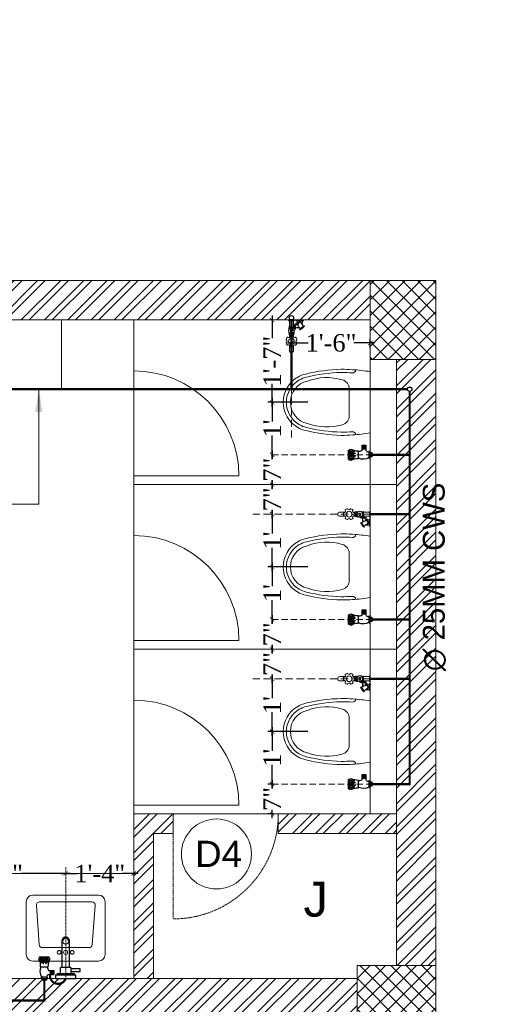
# Model space of a CAD drawing. Header units: inches. Extents: x 105152 to 158499, y 12149 to 30915.
# Tile 330 of 339: x 125706 to 125813, y 29328 to 29553. Entities that reach past the tile are written whole.
import ezdxf

# ---------------------------------------------------------------- set-up
doc = ezdxf.new("R2010")
doc.units = ezdxf.units.IN
doc.header["$MEASUREMENT"] = 0
doc.header["$PDMODE"] = 34
doc.linetypes.add('DASHED2', pattern=[0.375, 0.25, -0.125])
doc.linetypes.add('HIDDEN', pattern=[0.375, 0.25, -0.125])
for name, color, linetype, lineweight in [('CENTER', 46, 'DASHED2', 9), ('FC', 1, 'Continuous', 9), ('FIRE TEXT', 7, 'Continuous', 25), ('PD_DOOR', 42, 'Continuous', 25), ('PL. FICTURE', 4, 'Continuous', 25), ('PP-Domestic  Cold Water Supply', 5, 'Continuous', 25), ('PP-SPRINKLER PIPE', 1, 'Continuous', 0), ('PP-TEXT', 7, 'Continuous', 40)]:
    doc.layers.add(name, color=color, linetype=linetype, lineweight=lineweight)
doc.layers.add('PD_025_TEXT', color=61, linetype='Continuous')
doc.layers.add('PP--DIM', color=7, linetype='Continuous')
doc.layers.add('PD_BASE', color=8, linetype='Continuous', transparency=0.5)
doc.styles.add('MtX_Times_New_Roman', font='txt')
doc.styles.get("Standard").update_dxf_attribs({"font": 'arial.ttf', "height": 6})
doc.styles.add('style1', font='arial.ttf', dxfattribs={"height": 500})
doc.styles.add('TIMES NEW ROMAN', font='times.ttf')
doc.dimstyles.new('PP-DIM', dxfattribs={"dimtxt": 4, "dimasz": 1, "dimexe": 1, "dimexo": 1, "dimgap": 0.09, "dimtad": 0, "dimdec": 0, "dimzin": 0, "dimdsep": 46, "dimlunit": 4, "dimtxsty": 'TIMES NEW ROMAN', "dimblk": 'ARCHTICK', "dimcen": 0.09, "dimdle": 1, "dimclrd": 256, "dimclre": 256, "dimclrt": 256, "dimadec": 0, "dimazin": 0, "dimtfac": 1, "dimtdec": 4, "dimtofl": 0, "dimtmove": 1, "dimatfit": 3, "dimfxl": 1, "dimtolj": 1, "dimtzin": 0, "dimlwd": -1, "dimlwe": -1, "dimarcsym": 0})
pattern_1 = [(45, (268611.2745, 47371.9895), (-1.767766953, 1.767766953), []), (135, (268611.2745, 47371.9895), (-1.767766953, -1.767766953), [])]

# ---------------------------------------------------------------- blocks, each defined once
blk = doc.blocks.new('A$C24556D30')
at = {"color": 251, "lineweight": 5}
for p, q in [((170, 400), (170, 20)), ((300, 210), (300, 292.2)), ((300, 210), (300, 127.8))]:
    blk.add_line(p, q, dxfattribs=at)
for points in [[(279.9, 412.5, 0.02753), (170, 400, 0.02753)], [(564.9, 366.1, 0.054905), (349.5, 395, 0.054905)], [(569.7, 385.6, 0.054905), (350, 415, 0.054905)], [(300, 210), (300, 290, 0.704392)], [(300, 210), (300, 130, -0.704392)], [(170, 20, 0.02753), (279.9, 7.5, 0.02753)], [(564.9, 53.9, -0.054905), (349.5, 25, -0.054905)], [(569.7, 34.4, -0.054905), (350, 5, -0.054905)]]:
    blk.add_lwpolyline(points, format="xyb", dxfattribs=at)
for centre, radius, start, end in [((279.9, 412.5), 20, 184.59048, 273.88227), ((350, -585), 1000, 90, 94.02044), ((350, -585), 980, 90, 94.02044), ((530, 210), 180, 60, 77.24247), ((360, 292.2), 60, 105.92494, 180), ((439, 15.2), 348.1, 69.70099, 105.92494), ((530, 210), 135, 0, 77.24247), ((530, 210), 160, 60, 77.24247), ((530, 210), 160, 0, 60), ((530, 210), 180, 0, 60), ((530, 210), 135, 282.75753, 0), ((530, 210), 160, 300, 0), ((530, 210), 180, 300, 0), ((360, 127.8), 60, 180, 254.07506), ((439, 404.8), 348.1, 254.07506, 290.29901), ((530, 210), 160, 282.75753, 300), ((279.9, 7.5), 20, 86.11773, 175.40952), ((350, 1005), 1000, 265.97956, 270), ((350, 1005), 980, 265.97956, 270), ((530, 210), 180, 282.75753, 300)]:
    blk.add_arc(centre, radius, start, end, dxfattribs=at)
blk = doc.blocks.new('LV')
at = {"color": 251, "lineweight": 5}
for p, q in [((-304.8, 50.8), (-304.8, 459.3)), ((-254, 510.1), (254, 510.1)), ((-201, 458), (203.1, 458)), ((304.8, 459.3), (304.8, 50.8)), ((-205.3, 127), (-226.3, 430.8)), ((228.4, 430.6), (205.5, 126.8)), ((180.2, 103.5), (-180, 103.5)), ((254, 0), (-254, 0))]:
    blk.add_line(p, q, dxfattribs=at)
for centre, radius in [((0.4, 154.3), 23.6), ((-50.8, 67.2), 14.4), ((0, 67.2), 15.3), ((50.8, 67.2), 14.4)]:
    blk.add_circle(centre, radius, dxfattribs=at)
for centre, radius, start, end in [((-254, 459.3), 50.8, 90, 180), ((-201, 432.6), 25.4, 90, 184.20165), ((203.1, 432.6), 25.4, 355.41795, 90), ((254, 459.3), 50.8, 0, 90), ((-180, 128.9), 25.4, 184.20165, 270), ((180.2, 128.9), 25.4, 270, 355.41795), ((-254, 50.8), 50.8, 180, 270), ((254, 50.8), 50.8, 270, 0)]:
    blk.add_arc(centre, radius, start, end, dxfattribs=at)
blk = doc.blocks.new('D4')
at = {"layer": 'PD_DOOR', "lineweight": 5}
blk.add_circle((0, 0), 8, dxfattribs=at)
at = {"layer": 'PD_DOOR', "insert": (-4.87, 3.03), "char_height": 6, "width": 47.1418, "attachment_point": 1}
blk.add_mtext('D4', dxfattribs=at)
blk = doc.blocks.new('FIRST FLOOR AR PLAN')
at = {"layer": 'PD_BASE', "lineweight": 5}
h = blk.add_hatch(dxfattribs=at)
h.set_pattern_fill('ANSI32', color=256, scale=10)
h.set_pattern_definition([(45, (123173.841, 20768.249), (-2.65165, 2.65165), []), (45, (123175.6088, 20768.249), (-2.65165, 2.65165), [])])
h.paths.add_polyline_path([(123176.99, 20811), (123167.99, 20811), (123167.99, 20729.5), (123176.99, 20729.5)])
h.paths.add_polyline_path([(123538.49, 20663.5), (123368.99, 20663.5), (123368.99, 20654.5), (123538.49, 20654.5)])
h.paths.add_polyline_path([(123722.99, 20663.5), (123553.49, 20663.5), (123553.49, 20654.5), (123722.99, 20654.5)])
h.paths.add_polyline_path([(123176.99, 21527.5), (123167.99, 21527.5), (123167.99, 21446), (123176.99, 21446)])
h.paths.add_polyline_path([(123176.99, 21431), (123167.99, 21431), (123167.99, 21291), (123176.99, 21291)])
h.paths.add_polyline_path([(123176.99, 21276), (123167.99, 21276), (123167.99, 21136), (123176.99, 21136)])
h.paths.add_polyline_path([(123176.99, 21121), (123167.99, 21121), (123167.99, 20981), (123176.99, 20981)])
h.paths.add_polyline_path([(123176.99, 20966), (123167.99, 20966), (123167.99, 20826), (123176.99, 20826)])
h.paths.add_polyline_path([(124268.99, 21602.5), (124102.49, 21602.5), (124102.49, 21593.5), (124268.99, 21593.5)])
h.paths.add_polyline_path([(124087.49, 21602.5), (123922.49, 21602.5), (123922.49, 21593.5), (124087.49, 21593.5)])
h.paths.add_polyline_path([(123907.49, 21602.5), (123737.99, 21602.5), (123737.99, 21593.5), (123907.49, 21593.5)])
h.paths.add_polyline_path([(123722.99, 21602.5), (123553.49, 21602.5), (123553.49, 21593.5), (123722.99, 21593.5)])
h.paths.add_polyline_path([(123353.99, 21602.5), (123242.99, 21602.5), (123242.99, 21593.5), (123353.99, 21593.5)])
h.paths.add_polyline_path([(123227.99, 21602.5), (123167.99, 21602.5), (123167.99, 21542.5), (123176.99, 21542.5), (123176.99, 21593.5), (123227.99, 21593.5)])
h.paths.add_polyline_path([(123176.99, 20714.5), (123167.99, 20714.5), (123167.99, 20654.5), (123227.99, 20654.5), (123227.99, 20663.5), (123176.99, 20663.5)])
h.paths.add_polyline_path([(123353.99, 20663.5), (123242.99, 20663.5), (123242.99, 20654.5), (123353.99, 20654.5)])
h.paths.add_polyline_path([(123762.74, 20663.5), (123737.99, 20663.5), (123737.99, 20654.5), (123762.74, 20654.5)])
h.paths.add_polyline_path([(123907.49, 20663.5), (123882.74, 20663.5), (123882.74, 20654.5), (123907.49, 20654.5)])
h.paths.add_polyline_path([(123944.99, 20663.5), (123922.49, 20663.5), (123922.49, 20654.5), (123944.99, 20654.5)])
h.paths.add_polyline_path([(124087.49, 20663.5), (124064.99, 20663.5), (124064.99, 20654.5), (124087.49, 20654.5)])
h.paths.add_polyline_path([(124124.99, 20663.5), (124102.49, 20663.5), (124102.49, 20654.5), (124124.99, 20654.5)])
h.paths.add_polyline_path([(124268.99, 20663.5), (124244.99, 20663.5), (124244.99, 20654.5), (124268.99, 20654.5)])
h.paths.add_polyline_path([(124283.99, 20672.5), (124274.99, 20672.5)])
h.paths.add_polyline_path([(124283.99, 20811), (124274.99, 20811), (124274.99, 20672.5), (124283.99, 20672.5)])
h.paths.add_polyline_path([(124283.99, 20966), (124274.99, 20966), (124274.99, 20826), (124283.99, 20826)])
h.paths.add_polyline_path([(124283.99, 21276), (124274.99, 21276), (124274.99, 20981), (124283.99, 20981)])
h.paths.add_polyline_path([(124283.99, 21584.5), (124274.99, 21584.5), (124274.99, 21446), (124283.99, 21446)])
h.paths.add_polyline_path([(124265.99, 21443), (124160.99, 21443), (124160.99, 21434), (124265.99, 21434)])
h.paths.add_polyline_path([(124160.99, 21431), (124151.99, 21431), (124151.99, 21353), (124160.99, 21353)])
h.paths.add_polyline_path([(124151.99, 21443), (124079.99, 21443), (124079.99, 21434), (124151.99, 21434)])
h.paths.add_polyline_path([(124079.99, 21431), (124070.99, 21431), (124070.99, 21353), (124079.99, 21353)])
h.paths.add_polyline_path([(124070.99, 21443), (123989.99, 21443), (123989.99, 21341), (124016.99, 21341), (124016.99, 21350), (123998.99, 21350), (123998.99, 21434), (124070.99, 21434)])
h.paths.add_polyline_path([(124070.99, 21350), (124052.99, 21350), (124052.99, 21341), (124070.99, 21341)], flags=17)
h.paths.add_polyline_path([(124097.99, 21350), (124079.99, 21350), (124079.99, 21341), (124097.99, 21341)])
h.paths.add_polyline_path([(124151.99, 21350), (124133.99, 21350), (124133.99, 21341), (124151.99, 21341)])
h.paths.add_polyline_path([(124160.99, 21341), (124151.99, 21341), (124151.99, 21278), (124160.99, 21278)])
h.paths.add_polyline_path([(124283.99, 21292), (124274.99, 21292), (124274.99, 21291), (124283.99, 21291)])
h.paths.add_polyline_path([(124283.99, 21431), (124274.99, 21431), (124274.99, 21412), (124283.99, 21412)])
h.paths.add_polyline_path([(123405.74, 21593.5), (123405.74, 21602.5), (123368.99, 21602.5), (123368.99, 21593.5)])
h.paths.add_polyline_path([(123501.74, 21602.5), (123501.74, 21593.5), (123538.49, 21593.5), (123538.49, 21602.5)])
h = blk.add_hatch(dxfattribs=at)
h.set_pattern_fill('ANSI37', color=256, scale=20)
h.set_pattern_definition(pattern_1)
h.paths.add_polyline_path([(124283.99, 21602.5), (124268.99, 21602.5), (124268.99, 21584.5), (124283.99, 21584.5)])
h = blk.add_hatch(dxfattribs=at)
h.set_pattern_fill('ANSI32', color=256, scale=10)
h.set_pattern_definition([(45, (150297.4604, 39481.8853), (-2.65165043, 2.65165043), []), (45, (150299.228, 39481.8853), (-2.65165043, 2.65165043), [])])
h.paths.add_polyline_path([(124090.49, 21467), (124085.99, 21467), (124085.99, 21443), (124090.49, 21443)])
h.paths.add_polyline_path([(124223.99, 21480.62), (124214.99, 21480.62), (124214.99, 21443), (124219.49, 21443), (124219.49, 21476.12), (124223.99, 21476.12)])
h.paths.add_polyline_path([(124274.99, 21480.62), (124247.99, 21480.62), (124247.99, 21476.12), (124274.99, 21476.12)])
h.paths.add_polyline_path([(124162.49, 21533.5), (124157.99, 21533.5), (124157.99, 21515.5), (124037.99, 21515.5), (124037.99, 21511), (124162.49, 21511)])
h = blk.add_hatch(dxfattribs=at)
h.set_pattern_fill('ANSI37', color=256, scale=20)
h.set_pattern_definition(pattern_1)
h.paths.add_polyline_path([(124283.99, 21431), (124283.99, 21446), (124265.99, 21446), (124265.99, 21431)])
for p, q in [((124283.99, 21602.5), (123501.74, 21602.5)), ((124268.99, 21593.5), (124102.48, 21593.5)), ((124268.99, 21584.5), (124268.99, 21480.62)), ((124214.99, 21443), (124214.99, 21480.62)), ((124214.99, 21480.62), (124223.99, 21480.62)), ((124223.99, 21476.12), (124223.99, 21480.62)), ((124247.99, 21480.62), (124274.99, 21480.62)), ((124247.99, 21476.12), (124247.99, 21480.62)), ((124219.49, 21443), (124219.49, 21476.12)), ((124219.49, 21476.12), (124223.99, 21476.12)), ((124247.99, 21476.12), (124274.99, 21476.12)), ((124265.99, 21443), (124070.99, 21443))]:
    blk.add_line(p, q, dxfattribs=at)
at = {"layer": 'PD_BASE', "lineweight": 5, "ltscale": 12}
for p, q in [((124214.99, 21593.5), (124214.99, 21581.87)), ((124214.99, 21557.87), (124214.99, 21581.87)), ((124214.99, 21557.87), (124214.99, 21544.25)), ((124214.99, 21557.87), (124238.99, 21557.87)), ((124214.99, 21555.87), (124274.99, 21555.87)), ((124214.99, 21520.25), (124214.99, 21544.25)), ((124214.99, 21520.25), (124214.99, 21506.62)), ((124214.99, 21520.25), (124238.99, 21520.25)), ((124214.99, 21518.25), (124274.99, 21518.25)), ((124214.99, 21482.62), (124214.99, 21506.62)), ((124214.99, 21482.62), (124214.99, 21480.62)), ((124214.99, 21482.62), (124238.99, 21482.62)), ((124223.99, 21480.62), (124247.99, 21480.62)), ((124214.99, 21467), (124090.49, 21467))]:
    blk.add_line(p, q, dxfattribs=at)
at = {"layer": 'PD_BASE', "linetype": 'HIDDEN', "lineweight": 5, "ltscale": 0.2}
blk.add_line((124223.99, 21480.62), (124223.99, 21456.62), dxfattribs=at)
at = {"layer": 'PD_BASE', "lineweight": 5}
for points in [[(124283.99, 21584.5), (124268.99, 21584.5), (124268.99, 21602.5), (124283.99, 21602.5)], [(124283.99, 21431), (124283.99, 21446), (124265.99, 21446), (124265.99, 21431)]]:
    blk.add_lwpolyline(points, close=True, dxfattribs=at)
at = {"layer": 'PD_BASE', "lineweight": 5, "ltscale": 12}
blk.add_lwpolyline([(124162.49, 21593.5), (124198.49, 21593.5), (124198.49, 21577.5), (124162.49, 21577.5)], close=True, dxfattribs=at)
at = {"layer": 'PD_BASE', "lineweight": 5}
for points in [[(124274.99, 21446), (124274.99, 21584.5)], [(124283.99, 21446), (124283.99, 21446), (124283.99, 21584.5)]]:
    blk.add_lwpolyline(points, dxfattribs=at)
at = {"layer": 'PD_BASE', "lineweight": 5, "ltscale": 12}
for centre in [(124214.99, 21557.87), (124214.99, 21520.25), (124214.99, 21482.62)]:
    blk.add_arc(centre, 24, 0, 90, dxfattribs=at)
at = {"layer": 'PD_BASE', "linetype": 'HIDDEN', "lineweight": 5, "ltscale": 0.2}
blk.add_arc((124223.99, 21480.62), 24, 270, 0, dxfattribs=at)
at = {"layer": 'PD_BASE', "ltscale": 12, "xscale": 0.03684210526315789, "yscale": 0.03684210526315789, "zscale": 0.03684210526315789, "rotation": 180}
for p in [(124275.25, 21582.42), (124275.25, 21544.8), (124275.25, 21507.17)]:
    blk.add_blockref('A$C24556D30', p, dxfattribs=at)
at = {"layer": 'PD_BASE'}
blk.add_blockref('D4', (124233.86, 21471.46), dxfattribs=at)
at = {"layer": 'PD_BASE', "ltscale": 12, "xscale": 0.0295236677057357, "yscale": 0.0295236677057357, "zscale": 0.0295236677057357}
blk.add_blockref('LV', (124199.43, 21447), dxfattribs=at)
at = {"layer": 'PD_BASE', "insert": (124192.29, 21465.14), "char_height": 8, "width": 128.4952, "attachment_point": 1, "style": 'style1'}
blk.add_mtext('\\pxqc;J', dxfattribs=at)
blk = doc.blocks.new('FOSSIL-PP')
at = {"layer": 'CENTER', "lineweight": 5, "ltscale": 5}
blk.add_line((-0.13, 0), (19.81, 0), dxfattribs=at)
at = {"layer": 'FC', "color": 4, "lineweight": 5}
for p, q in [((-0.02, 0.53), (-0.13, 0.53)), ((-0.13, -0.53), (-0.13, 0.53)), ((-0.02, 0.46), (-0.02, 0.53)), ((0.03, 0.37), (-0.02, 0.46)), ((0.03, -0.37), (0.03, 0.37)), ((0.03, 0.36), (1.01, 0.36)), ((1.01, -0.46), (1.01, 0.46)), ((1.01, 0.46), (1.11, 0.46)), ((1.11, -0.46), (1.11, 0.46)), ((2.2, -0.46), (2.2, 0.46)), ((2.2, 0.46), (2.3, 0.46)), ((2.3, -0.46), (2.3, 0.46)), ((2.3, 0.36), (2.84, 0.36)), ((4.1, 0.36), (5.04, 0.36)), ((-0.02, -0.53), (-0.13, -0.53)), ((0.01, -0.77), (-0.13, -0.77)), ((-0.13, -2.06), (-0.13, -0.77)), ((0.03, -0.37), (-0.02, -0.46)), ((-0.02, -0.46), (-0.02, -0.53)), ((0.01, -0.86), (0.01, -0.77)), ((0.06, -0.96), (0.01, -0.86)), ((0.03, -0.36), (1.01, -0.36)), ((0.06, -0.96), (0.76, -0.96)), ((0.06, -1.86), (0.06, -0.96)), ((0.76, -1.1), (0.76, -0.96)), ((1.01, -0.46), (1.11, -0.46)), ((2.2, -0.46), (2.3, -0.46)), ((2.3, -0.36), (2.84, -0.36)), ((4.1, -0.36), (5.04, -0.36)), ((0.01, -2.06), (-0.13, -2.06)), ((0.06, -1.86), (0.01, -1.97)), ((0.01, -1.97), (0.01, -2.06)), ((0.06, -1.86), (0.68, -1.86))]:
    blk.add_line(p, q, dxfattribs=at)
at = {"layer": 'FC', "color": 4, "lineweight": 5, "ltscale": 5}
for p, q in [((-0.02, -0.46), (-0.02, 0.46)), ((0.01, -1.97), (0.01, -0.86)), ((0.41, -1.63), (0.91, -2.05)), ((0.7, -1.15), (1.35, -1.47)), ((0.76, -1.04), (0.76, -1.05)), ((0.85, -2.14), (1.4, -1.39)), ((0.94, -2.22), (1.52, -1.45)), ((1.4, -1.39), (1.52, -1.45)), ((0.85, -2.14), (0.94, -2.22))]:
    blk.add_line(p, q, dxfattribs=at)
blk.add_lwpolyline([(1.18, -1.39), (1.22, -0.77), (1.07, -0.99), (1.01, -1.3)], dxfattribs=at)
at = {"layer": 'FC', "color": 4, "lineweight": 5}
blk.add_circle((3.47, 0), 0.486, dxfattribs=at)
for centre, radius, start, end in [((1.66, -0.6), 1.11, 60.4436, 119.5564), ((1.66, 0), 0.486, 261.9846, 237.5179), ((1.66, 0.02), 0.107, 323.8917, 184.9075), ((3.47, 0), 0.972, 168.1949, 191.8051), ((2.58, 0.19), 0.0607, 80.4873, 168.1949), ((2.63, 0.49), 0.243, 260.4873, 39.5127), ((2.86, 0.68), 0.0607, 131.8051, 219.5127), ((3.47, 0), 0.972, 108.1949, 131.8051), ((3.19, 0.87), 0.0607, 20.4873, 108.1949), ((3.47, 0.97), 0.243, 200.4873, 339.5127), ((3.76, 0.87), 0.0607, 71.8051, 159.5127), ((3.47, 0), 0.972, 48.1949, 71.8051), ((4.31, 0.49), 0.243, 140.4873, 279.5127), ((4.08, 0.68), 0.0607, 320.4873, 48.1949), ((4.36, 0.19), 0.0607, 11.8051, 99.5127), ((3.47, 0), 0.972, 348.1949, 11.8051), ((5.04, 0), 0.364, 270, 90), ((0.59, -1.41), 0.357, 61.9682, 267.3149), ((1.66, 0.6), 1.11, 240.4436, 253.6649), ((1.66, 0.6), 1.11, 265.6907, 299.5564), ((2.58, -0.19), 0.0607, 191.8051, 279.5127), ((2.63, -0.49), 0.243, 320.4873, 99.5127), ((2.86, -0.68), 0.0607, 140.4873, 228.1949), ((3.47, 0), 0.972, 228.1949, 251.8051), ((3.19, -0.87), 0.0607, 251.8051, 339.5127), ((3.47, -0.97), 0.243, 20.4873, 159.5127), ((3.76, -0.87), 0.0607, 200.4873, 288.1949), ((3.47, 0), 0.972, 288.1949, 311.8051), ((4.31, -0.49), 0.243, 80.4873, 219.5127), ((4.08, -0.68), 0.0607, 311.8051, 39.5127), ((4.36, -0.19), 0.0607, 260.4873, 348.1949)]:
    blk.add_arc(centre, radius, start, end, dxfattribs=at)
at = {"layer": 'FC', "color": 4, "lineweight": 5, "ltscale": 5}
for centre, radius, start, end in [((1.66, 0.02), 0.186, 286.7319, 221.6454), ((0.59, -1.41), 0.282, 61.0816, 230.1615), ((-0.15, -0.8), 1.78, 307.6922, 338.855)]:
    blk.add_arc(centre, radius, start, end, dxfattribs=at)
at = {"layer": 'FC', "color": 4, "lineweight": 5, "ltscale": 5, "extrusion": (0, 0, -1)}
for centre in [(1.39, -1.68), (1.41, -1.64), (1.43, -1.59), (1.11, -2.03), (1.15, -2), (1.16, -1.96), (1.19, -1.95), (1.23, -1.9), (1.26, -1.86), (1.29, -1.8), (1.29, -1.83), (1.32, -1.8), (1.32, -1.76), (1.36, -1.71)]:
    blk.add_ellipse(centre, major_axis=(0, -0.01), ratio=0.499725, dxfattribs=at)
at = {"layer": 'FC', "color": 4, "lineweight": 5, "ltscale": 5}
for points, knots in [([(1.56, 0.01), (1.53, -0.09), (1.5, -0.19), (1.43, -0.36), (1.39, -0.43), (1.32, -0.49), (1.29, -0.5), (1.2, -0.51), (1.15, -0.51), (1, -0.5), (0.91, -0.5), (0.74, -0.52), (0.67, -0.55), (0.56, -0.62), (0.51, -0.67), (0.41, -0.79), (0.36, -0.88), (0.32, -0.96)], [0, 0, 0, 0, 0.269121, 0.269121, 0.560472, 0.560472, 0.736407, 0.736407, 0.912343, 0.912343, 1.155943, 1.155943, 1.338292, 1.338292, 1.520641, 1.520641, 1.763356, 1.763356, 1.763356, 1.763356]), ([(1.75, -0.04), (1.72, -0.15), (1.69, -0.25), (1.62, -0.43), (1.58, -0.51), (1.48, -0.62), (1.43, -0.65), (1.31, -0.7), (1.25, -0.71), (1.07, -0.71), (0.96, -0.7), (0.8, -0.71), (0.76, -0.73), (0.66, -0.79), (0.62, -0.85), (0.57, -0.93), (0.56, -0.94), (0.55, -0.96)], [0, 0, 0, 0, 0.269826, 0.269826, 0.494375, 0.494375, 0.654677, 0.654677, 0.814978, 0.814978, 1.117554, 1.117554, 1.3623, 1.3623, 1.607046, 1.607046, 1.669366, 1.669366, 1.669366, 1.669366])]:
    blk.add_open_spline(points, degree=3, knots=knots, dxfattribs=at)
blk = doc.blocks.new('PP-SINGLE TAP BASIN')
at = {"layer": 'CENTER', "linetype": 'DASHED2'}
blk.add_line((457.2, 0), (0, 0), dxfattribs=at)
at = {"layer": 'PL. FICTURE', "color": 4}
for p, q in [((-6.8, 78.4), (-6.8, 96.4)), ((5.8, 96.4), (-6.8, 96.4)), ((-6.8, 87.4), (0, 87.4)), ((-5.6, 96.4), (-5.6, 78.4)), ((-4.5, 96.4), (-4.5, 78.4)), ((-3.4, 96.4), (-3.4, 78.4)), ((-2.3, 96.4), (-2.3, 78.4)), ((-1.1, 96.4), (-1.1, 78.4)), ((0, 101), (0, 74.4)), ((5.9, 101), (0, 101)), ((5.9, 74.4), (5.9, 101)), ((48.4, 102.8), (48.4, 72.7)), ((89.4, 106.7), (89.4, 69.2)), ((0, 78.4), (-6.8, 78.4)), ((5.9, 78.4), (-6.8, 78.4)), ((0, 74.4), (5.9, 74.4)), ((17.1, 69.9), (17.1, 48.2)), ((33.2, 63.9), (17.1, 63.9)), ((33.2, 61.9), (17.1, 61.9)), ((33.2, 60), (17.1, 60)), ((33.2, 58), (17.1, 58)), ((33.2, 56), (17.1, 56)), ((33.2, 54.1), (17.1, 54.1)), ((33.2, 52.1), (17.1, 52.1)), ((33.2, 50.1), (17.1, 50.1)), ((33.2, 50.1), (17.1, 50.1)), ((33.2, 48.2), (17.1, 48.2)), ((33.2, 70), (33.2, 48.2))]:
    blk.add_line(p, q, dxfattribs=at)
at = {"layer": 'PL. FICTURE'}
for p, q in [((20.4, 21.2), (45.4, 21.2)), ((45.4, -21.2), (45.4, 21.2)), ((154.8, 15.2), (45.4, 15.2)), ((45.4, -21.2), (20.4, -21.2)), ((45.4, -15.2), (154.8, -15.2))]:
    blk.add_line(p, q, dxfattribs=at)
at = {"layer": 'PL. FICTURE', "linetype": 'Continuous'}
blk.add_lwpolyline([(0, 41.7), (0, -41.7), (13.1, -41.7), (13.1, 41.7)], close=True, dxfattribs=at)
at = {"layer": 'PL. FICTURE'}
for points in [[(13.1, 34.2), (20.4, 34.2), (20.4, -34.2), (13.1, -34.2)], [(39.4, -21.2), (29.4, -21.2), (29.4, -59.4), (39.4, -59.4)]]:
    blk.add_lwpolyline(points, close=True, dxfattribs=at)
at = {"layer": 'PL. FICTURE', "color": 4}
for centre, radius, start, end in [((29.4, 60.7), 45, 64.9956, 121.5797), ((53.5, 146.8), 44.3, 263.3195, 304.5359), ((62.1, 91.8), 0.911, 112.3068, 247.6932), ((62.1, 81.1), 0.911, 112.3068, 247.6932), ((76.3, 68.5), 28.2, 90.6273, 120.998), ((71.2, 123.1), 33.5, 253.6094, 285.3435), ((76.3, 57.8), 28.2, 90.6273, 120.998), ((74.6, 88.1), 17.1, 57.6622, 132.7666), ((71.4, 124.1), 24.9, 250.2963, 290.4807), ((75.8, 75.8), 20.9, 66.6687, 89.4909), ((75.8, 65.1), 20.9, 66.6687, 89.4909), ((80.6, 104.9), 5.77, 31.4335, 109.9133), ((78.9, 107.8), 7.06, 279.3347, 312.6985), ((77.3, 97.5), 7.26, 292.6508, 339.7025), ((77.3, 86.8), 7.26, 292.6508, 339.7025), ((439.5, 88.1), 354.5, 176.8113, 183.3087), ((91.4, 120.6), 14, 245.192, 261.5484), ((8.4, 67.9), 8.91, 13.5129, 106.5185), ((46.7, 49.8), 24.3, 86.0586, 123.9894), ((43.9, -19.2), 92, 68.3225, 87.2128), ((71.2, 112.4), 33.5, 253.6094, 285.3435), ((74.5, 59.5), 17.1, 57.6622, 132.7666), ((71.3, 95.5), 24.9, 250.2963, 290.4807), ((81.1, 70.7), 5.39, 233.9467, 326.4616), ((78.8, 79.2), 7.06, 279.3347, 312.6985), ((83.8, 77.9), 10.3, 279.9211, 302.8376)]:
    blk.add_arc(centre, radius, start, end, dxfattribs=at)
at = {"layer": 'PL. FICTURE'}
for radius in [15.2, 15.2, 11]:
    blk.add_arc((154.8, 0), radius, 270, 90, dxfattribs=at)
blk = doc.blocks.new('ANGLE VALVE1-PP')
at = {"layer": 'CENTER', "ltscale": 5}
blk.add_line((0, 19.94), (0, 0), dxfattribs=at)
at = {"layer": 'PL. FICTURE'}
for p, q in [((0.94, 4.68), (-0.89, 4.69)), ((0.75, 2.69), (-0.72, 2.69)), ((-0.85, 1.95), (-1.91, 1.95)), ((-1.91, 1.95), (-1.91, 1.16)), ((-0.85, 1.16), (-1.91, 1.16)), ((-1.86, 1.95), (-1.86, 1.16)), ((-1.8, 1.95), (-1.8, 1.16)), ((-1.75, 1.95), (-1.75, 1.16)), ((-1.69, 1.95), (-1.69, 1.16)), ((-1.64, 1.95), (-1.64, 1.16)), ((-1.58, 1.95), (-1.58, 1.16)), ((-1.53, 1.95), (-1.53, 1.16)), ((-1.47, 1.95), (-1.47, 1.16)), ((-1.42, 1.95), (-1.42, 1.16)), ((-1.36, 1.95), (-1.36, 1.16)), ((-1.31, 1.95), (-1.31, 1.16)), ((-1.25, 1.95), (-1.25, 1.16)), ((-1.2, 1.95), (-1.2, 1.16)), ((-1.15, 1.95), (-1.15, 1.16)), ((-0.63, 0.62), (0.66, 0.62)), ((-0.63, 0.33), (-0.63, 0.62)), ((0.66, 0.33), (-0.63, 0.33)), ((-0.44, 0.33), (-0.44, 0.62)), ((-0.44, 0.33), (-0.44, 0)), ((-0.44, 0.28), (0.44, 0.28)), ((-0.44, 0.22), (0.44, 0.22)), ((-0.44, 0.17), (0.44, 0.17)), ((-0.44, 0.11), (0.44, 0.11)), ((-0.44, 0.06), (0.44, 0.06)), ((-0.44, 0), (0.44, 0)), ((0, 0), (0, 0.33)), ((0.44, 0.33), (0.44, 0.62)), ((0.44, 0), (0.44, 0.33)), ((0.66, 0.62), (0.66, 0.33))]:
    blk.add_line(p, q, dxfattribs=at)
for centre, radius, start, end in [((-0.81, 4.28), 0.263, 123.5384, 216.0533), ((-5.19, 2.47), 4.48, 2.7872, 21.6775), ((-0.46, 4.41), 0.504, 147.1624, 170.0789), ((0.04, 21.74), 17.27, 266.6913, 273.1887), ((0.4, 3.8), 1.21, 159.5193, 199.7037), ((-1.36, 3.96), 0.833, 317.2334, 32.3378), ((-0.4, 4.17), 0.344, 137.3015, 170.6653), ((1.22, 3.8), 1.63, 164.6565, 196.3906), ((-0.03, 4.1), 0.353, 110.2975, 157.3492), ((-1.44, 4.05), 1.38, 329.002, 359.3727), ((-1.08, 4.02), 1.02, 0.5091, 23.3313), ((1.74, 3.8), 1.63, 164.6565, 196.3906), ((0.49, 4.1), 0.353, 110.2975, 157.3492), ((-0.92, 4.05), 1.38, 329.002, 359.3727), ((-0.56, 4.02), 1.02, 0.5091, 23.3313), ((1.79, 3.81), 1.21, 159.5193, 199.7037), ((0.04, 3.96), 0.833, 317.2334, 32.3378), ((0.99, 4.18), 0.344, 137.3015, 170.6653), ((2.89, 2.94), 2.16, 145.4641, 186.6805), ((1.62, 4.79), 0.684, 188.4516, 204.808), ((0.85, 4.26), 0.281, 340.0867, 58.5665), ((-1.83, 2.61), 1.18, 326.0106, 3.9414), ((-0.3, 3.36), 0.0444, 202.3068, 337.6932), ((0.22, 3.36), 0.0444, 202.3068, 337.6932), ((-1.3, 1.76), 2.19, 328.4203, 25.0044), ((-0.95, 0.74), 0.434, 343.4815, 76.4871)]:
    blk.add_arc(centre, radius, start, end, dxfattribs=at)
blk = doc.blocks.new('_ArchTick')
at = {"color": 0, "linetype": 'ByBlock', "const_width": 0.15}
blk.add_lwpolyline([(-0.5, -0.5), (0.5, 0.5)], dxfattribs=at)
blk = doc.blocks.new('*D486')
at = {"layer": 'Defpoints', "color": 0}
for p in [(125685.1, 29357.65), (125716.22, 29357.65), (125716.22, 29357.65)]:
    blk.add_point(p, dxfattribs=at)
at = {"layer": 'PP--DIM', "ltscale": 12}
for p, q in [((125684.1, 29357.65), (125695.15, 29357.65)), ((125685.1, 29358.65), (125685.1, 29358.65)), ((125717.22, 29357.65), (125706.16, 29357.65)), ((125716.22, 29358.65), (125716.22, 29358.65))]:
    blk.add_line(p, q, dxfattribs=at)
at = {"layer": 'PP--DIM', "rotation": 180}
blk.add_blockref('_ArchTick', (125685.1, 29357.65), dxfattribs=at)
at = {"layer": 'PP--DIM'}
blk.add_blockref('_ArchTick', (125716.22, 29357.65), dxfattribs=at)
at = {"layer": 'PP--DIM', "insert": (125700.66, 29357.65), "char_height": 4, "attachment_point": 5, "style": 'TIMES NEW ROMAN'}
blk.add_mtext('\\A1;2\'-7"', dxfattribs=at)
blk = doc.blocks.new('*D487')
at = {"layer": 'Defpoints', "color": 0}
for p in [(125716.22, 29357.65), (125731.77, 29357.65), (125731.77, 29357.65)]:
    blk.add_point(p, dxfattribs=at)
at = {"layer": 'PP--DIM', "ltscale": 12}
for p, q in [((125715.22, 29357.65), (125718.77, 29357.65)), ((125716.22, 29358.65), (125716.22, 29358.65)), ((125732.77, 29357.65), (125729.22, 29357.65)), ((125731.77, 29358.65), (125731.77, 29358.65))]:
    blk.add_line(p, q, dxfattribs=at)
at = {"layer": 'PP--DIM', "rotation": 180}
blk.add_blockref('_ArchTick', (125716.22, 29357.65), dxfattribs=at)
at = {"layer": 'PP--DIM'}
blk.add_blockref('_ArchTick', (125731.77, 29357.65), dxfattribs=at)
at = {"layer": 'PP--DIM', "insert": (125724, 29357.65), "char_height": 4, "attachment_point": 5, "style": 'TIMES NEW ROMAN'}
blk.add_mtext('\\A1;1\'-4"', dxfattribs=at)
blk = doc.blocks.new('*D488')
at = {"layer": 'Defpoints', "color": 0}
for p in [(125763.35, 29378.09), (125764.77, 29378.09), (125764.77, 29371.27)]:
    blk.add_point(p, dxfattribs=at)
at = {"layer": 'PP--DIM', "ltscale": 12}
for p, q in [((125763.77, 29378.09), (125762.35, 29378.09)), ((125763.35, 29379.09), (125763.35, 29377.15)), ((125763.77, 29371.27), (125762.35, 29371.27)), ((125763.35, 29370.27), (125763.35, 29372.21))]:
    blk.add_line(p, q, dxfattribs=at)
at = {"layer": 'PP--DIM'}
for p, rotation in [((125763.35, 29378.09), 90), ((125763.35, 29371.27), 270)]:
    blk.add_blockref('_ArchTick', p, dxfattribs=dict(at, rotation=rotation))
at = {"layer": 'PP--DIM', "insert": (125763.35, 29374.68), "char_height": 4, "attachment_point": 5, "rotation": 90, "style": 'TIMES NEW ROMAN'}
blk.add_mtext('\\A1;7"', dxfattribs=at)
blk = doc.blocks.new('*D489')
at = {"layer": 'Defpoints', "color": 0}
for p in [(125763.35, 29390.09), (125772.51, 29390.09), (125764.77, 29378.09)]:
    blk.add_point(p, dxfattribs=at)
at = {"layer": 'PP--DIM', "ltscale": 12}
for p, q in [((125763.35, 29391.09), (125763.35, 29385.71)), ((125771.51, 29390.09), (125762.35, 29390.09)), ((125763.35, 29377.09), (125763.35, 29382.46)), ((125763.77, 29378.09), (125762.35, 29378.09))]:
    blk.add_line(p, q, dxfattribs=at)
at = {"layer": 'PP--DIM'}
for p, rotation in [((125763.35, 29390.09), 90), ((125763.35, 29378.09), 270)]:
    blk.add_blockref('_ArchTick', p, dxfattribs=dict(at, rotation=rotation))
at = {"layer": 'PP--DIM', "insert": (125763.35, 29384.09), "char_height": 4, "attachment_point": 5, "rotation": 90, "style": 'TIMES NEW ROMAN'}
blk.add_mtext("\\A1;1'", dxfattribs=at)
blk = doc.blocks.new('*D490')
at = {"layer": 'Defpoints', "color": 0}
for p in [(125763.35, 29402.15), (125763.35, 29402.15), (125772.51, 29390.09)]:
    blk.add_point(p, dxfattribs=at)
at = {"layer": 'PP--DIM', "ltscale": 12}
for p, q in [((125763.35, 29403.15), (125763.35, 29397.74)), ((125764.35, 29402.15), (125764.35, 29402.15)), ((125763.35, 29389.09), (125763.35, 29394.49)), ((125771.51, 29390.09), (125762.35, 29390.09))]:
    blk.add_line(p, q, dxfattribs=at)
at = {"layer": 'PP--DIM'}
for p, rotation in [((125763.35, 29402.15), 90), ((125763.35, 29390.09), 270)]:
    blk.add_blockref('_ArchTick', p, dxfattribs=dict(at, rotation=rotation))
at = {"layer": 'PP--DIM', "insert": (125763.35, 29396.12), "char_height": 4, "attachment_point": 5, "rotation": 90, "style": 'TIMES NEW ROMAN'}
blk.add_mtext("\\A1;1'", dxfattribs=at)
blk = doc.blocks.new('*D491')
at = {"layer": 'Defpoints', "color": 0}
for p in [(125763.35, 29408.9), (125763.35, 29408.9), (125763.35, 29402.15)]:
    blk.add_point(p, dxfattribs=at)
at = {"layer": 'PP--DIM', "ltscale": 12}
for p, q in [((125762.35, 29408.9), (125762.35, 29408.9)), ((125763.35, 29409.9), (125763.35, 29407.99)), ((125763.35, 29401.15), (125763.35, 29403.06)), ((125764.35, 29402.15), (125764.35, 29402.15))]:
    blk.add_line(p, q, dxfattribs=at)
at = {"layer": 'PP--DIM'}
for p, rotation in [((125763.35, 29408.9), 90), ((125763.35, 29402.15), 270)]:
    blk.add_blockref('_ArchTick', p, dxfattribs=dict(at, rotation=rotation))
at = {"layer": 'PP--DIM', "insert": (125763.35, 29405.52), "char_height": 4, "attachment_point": 5, "rotation": 90, "style": 'TIMES NEW ROMAN'}
blk.add_mtext('\\A1;7"', dxfattribs=at)
blk = doc.blocks.new('*D492')
at = {"layer": 'Defpoints', "color": 0}
for p in [(125763.35, 29415.71), (125763.35, 29415.71), (125763.35, 29408.9)]:
    blk.add_point(p, dxfattribs=at)
at = {"layer": 'PP--DIM', "ltscale": 12}
for p, q in [((125763.35, 29416.71), (125763.35, 29414.77)), ((125764.35, 29415.71), (125764.35, 29415.71)), ((125762.35, 29408.9), (125762.35, 29408.9)), ((125763.35, 29407.9), (125763.35, 29409.84))]:
    blk.add_line(p, q, dxfattribs=at)
at = {"layer": 'PP--DIM'}
for p, rotation in [((125763.35, 29415.71), 90), ((125763.35, 29408.9), 270)]:
    blk.add_blockref('_ArchTick', p, dxfattribs=dict(at, rotation=rotation))
at = {"layer": 'PP--DIM', "insert": (125763.35, 29412.31), "char_height": 4, "attachment_point": 5, "rotation": 90, "style": 'TIMES NEW ROMAN'}
blk.add_mtext('\\A1;7"', dxfattribs=at)
blk = doc.blocks.new('*D493')
at = {"layer": 'Defpoints', "color": 0}
for p in [(125763.35, 29427.71), (125772.51, 29427.71), (125763.35, 29415.71)]:
    blk.add_point(p, dxfattribs=at)
at = {"layer": 'PP--DIM', "ltscale": 12}
for p, q in [((125763.35, 29428.71), (125763.35, 29423.34)), ((125771.51, 29427.71), (125762.35, 29427.71)), ((125763.35, 29414.71), (125763.35, 29420.08)), ((125764.35, 29415.71), (125764.35, 29415.71))]:
    blk.add_line(p, q, dxfattribs=at)
at = {"layer": 'PP--DIM'}
for p, rotation in [((125763.35, 29427.71), 90), ((125763.35, 29415.71), 270)]:
    blk.add_blockref('_ArchTick', p, dxfattribs=dict(at, rotation=rotation))
at = {"layer": 'PP--DIM', "insert": (125763.35, 29421.71), "char_height": 4, "attachment_point": 5, "rotation": 90, "style": 'TIMES NEW ROMAN'}
blk.add_mtext("\\A1;1'", dxfattribs=at)
blk = doc.blocks.new('*D494')
at = {"layer": 'Defpoints', "color": 0}
for p in [(125763.35, 29439.77), (125763.35, 29439.77), (125772.51, 29427.71)]:
    blk.add_point(p, dxfattribs=at)
at = {"layer": 'PP--DIM', "ltscale": 12}
for p, q in [((125763.35, 29440.77), (125763.35, 29435.37)), ((125764.35, 29439.77), (125764.35, 29439.77)), ((125763.35, 29426.71), (125763.35, 29432.11)), ((125771.51, 29427.71), (125762.35, 29427.71))]:
    blk.add_line(p, q, dxfattribs=at)
at = {"layer": 'PP--DIM'}
for p, rotation in [((125763.35, 29439.77), 90), ((125763.35, 29427.71), 270)]:
    blk.add_blockref('_ArchTick', p, dxfattribs=dict(at, rotation=rotation))
at = {"layer": 'PP--DIM', "insert": (125763.35, 29433.74), "char_height": 4, "attachment_point": 5, "rotation": 90, "style": 'TIMES NEW ROMAN'}
blk.add_mtext("\\A1;1'", dxfattribs=at)
blk = doc.blocks.new('*D495')
at = {"layer": 'Defpoints', "color": 0}
for p in [(125763.35, 29446.52), (125763.35, 29446.52), (125763.35, 29439.77)]:
    blk.add_point(p, dxfattribs=at)
at = {"layer": 'PP--DIM', "ltscale": 12}
for p, q in [((125763.35, 29447.52), (125763.35, 29445.61)), ((125762.35, 29446.52), (125762.35, 29446.52)), ((125763.35, 29438.77), (125763.35, 29440.68)), ((125764.35, 29439.77), (125764.35, 29439.77))]:
    blk.add_line(p, q, dxfattribs=at)
at = {"layer": 'PP--DIM'}
for p, rotation in [((125763.35, 29446.52), 90), ((125763.35, 29439.77), 270)]:
    blk.add_blockref('_ArchTick', p, dxfattribs=dict(at, rotation=rotation))
at = {"layer": 'PP--DIM', "insert": (125763.35, 29443.15), "char_height": 4, "attachment_point": 5, "rotation": 90, "style": 'TIMES NEW ROMAN'}
blk.add_mtext('\\A1;7"', dxfattribs=at)
blk = doc.blocks.new('*D496')
at = {"layer": 'Defpoints', "color": 0}
for p in [(125763.35, 29453.35), (125763.35, 29453.35), (125763.35, 29446.52)]:
    blk.add_point(p, dxfattribs=at)
at = {"layer": 'PP--DIM', "ltscale": 12}
for p, q in [((125763.35, 29454.35), (125763.35, 29452.4)), ((125764.35, 29453.35), (125764.35, 29453.35)), ((125763.35, 29445.52), (125763.35, 29447.47)), ((125762.35, 29446.52), (125762.35, 29446.52))]:
    blk.add_line(p, q, dxfattribs=at)
at = {"layer": 'PP--DIM'}
for p, rotation in [((125763.35, 29453.35), 90), ((125763.35, 29446.52), 270)]:
    blk.add_blockref('_ArchTick', p, dxfattribs=dict(at, rotation=rotation))
at = {"layer": 'PP--DIM', "insert": (125763.35, 29449.94), "char_height": 4, "attachment_point": 5, "rotation": 90, "style": 'TIMES NEW ROMAN'}
blk.add_mtext('\\A1;7"', dxfattribs=at)
blk = doc.blocks.new('*D497')
at = {"layer": 'Defpoints', "color": 0}
for p in [(125763.35, 29465.34), (125772.51, 29465.34), (125763.35, 29453.35)]:
    blk.add_point(p, dxfattribs=at)
at = {"layer": 'PP--DIM', "ltscale": 12}
for p, q in [((125771.51, 29465.34), (125762.35, 29465.34)), ((125763.35, 29466.34), (125763.35, 29460.97)), ((125763.35, 29452.35), (125763.35, 29457.72)), ((125764.35, 29453.35), (125764.35, 29453.35))]:
    blk.add_line(p, q, dxfattribs=at)
at = {"layer": 'PP--DIM'}
for p, rotation in [((125763.35, 29465.34), 90), ((125763.35, 29453.35), 270)]:
    blk.add_blockref('_ArchTick', p, dxfattribs=dict(at, rotation=rotation))
at = {"layer": 'PP--DIM', "insert": (125763.35, 29459.34), "char_height": 4, "attachment_point": 5, "rotation": 90, "style": 'TIMES NEW ROMAN'}
blk.add_mtext("\\A1;1'", dxfattribs=at)
blk = doc.blocks.new('*D498')
at = {"layer": 'Defpoints', "color": 0}
for p in [(125763.35, 29484.15), (125763.35, 29484.15), (125772.51, 29465.34)]:
    blk.add_point(p, dxfattribs=at)
at = {"layer": 'PP--DIM', "ltscale": 12}
for p, q in [((125763.35, 29485.15), (125763.35, 29479.96)), ((125762.35, 29484.15), (125762.35, 29484.15)), ((125763.35, 29464.34), (125763.35, 29469.52)), ((125771.51, 29465.34), (125762.35, 29465.34))]:
    blk.add_line(p, q, dxfattribs=at)
at = {"layer": 'PP--DIM'}
for p, rotation in [((125763.35, 29484.15), 90), ((125763.35, 29465.34), 270)]:
    blk.add_blockref('_ArchTick', p, dxfattribs=dict(at, rotation=rotation))
at = {"layer": 'PP--DIM', "insert": (125763.35, 29474.74), "char_height": 4, "attachment_point": 5, "rotation": 90, "style": 'TIMES NEW ROMAN'}
blk.add_mtext('\\A1;1\'-7"', dxfattribs=at)
blk = doc.blocks.new('*D499')
at = {"layer": 'Defpoints', "color": 0}
for p in [(125785.77, 29478.91), (125767.83, 29476.71), (125785.77, 29476.71)]:
    blk.add_point(p, dxfattribs=at)
at = {"layer": 'PP--DIM', "ltscale": 12}
for p, q in [((125766.83, 29478.91), (125771.58, 29478.91)), ((125767.83, 29477.71), (125767.83, 29479.91)), ((125786.77, 29478.91), (125782.02, 29478.91)), ((125785.77, 29477.71), (125785.77, 29479.91))]:
    blk.add_line(p, q, dxfattribs=at)
at = {"layer": 'PP--DIM', "rotation": 180}
blk.add_blockref('_ArchTick', (125767.83, 29478.91), dxfattribs=at)
at = {"layer": 'PP--DIM'}
blk.add_blockref('_ArchTick', (125785.77, 29478.91), dxfattribs=at)
at = {"layer": 'PP--DIM', "insert": (125776.8, 29478.91), "char_height": 4, "attachment_point": 5, "style": 'TIMES NEW ROMAN'}
blk.add_mtext('\\A1;1\'-6"', dxfattribs=at)

msp = doc.modelspace()

# ---------------------------------------------------------------- block references
at = {"layer": 'PD_025_TEXT'}
msp.add_blockref('FIRST FLOOR AR PLAN', (1516.78, 7890.65), dxfattribs=at)

# ---------------------------------------------------------------- next in the draw order: linework, layer by layer
at = {"layer": 'PP-Domestic  Cold Water Supply', "const_width": 0.5}
for points in [[(125767.77, 29468.33), (125767.77, 29484.15)], [(125478.89, 29468.33), (125794.26, 29468.33)], [(125785.77, 29378.07), (125794.76, 29378.07), (125794.76, 29467.83)], [(125785.77, 29453.35), (125794.76, 29453.35)], [(125785.77, 29439.77), (125794.64, 29439.77)], [(125785.9, 29415.71), (125794.76, 29415.71)], [(125785.77, 29402.15), (125794.76, 29402.15)]]:
    msp.add_lwpolyline(points, dxfattribs=at)
msp.add_lwpolyline([(125716.22, 29333.62, -0.897087), (125712.66, 29334.57)], format="xyb", dxfattribs=at)
at = {"layer": 'PP-Domestic  Cold Water Supply'}
msp.add_lwpolyline([(125680.23, 29333.65, 0.5, 0.5, 0), (125680.23, 29328.61, 0.5, 0.5, 0), (125711.34, 29328.61, 0.5, 0.5, 0), (125711.34, 29333.61, 0.5, 0.5, 0)], format="xyseb", dxfattribs=at)
for centre in [(125767.77, 29484.65), (125794.76, 29468.33)]:
    msp.add_circle(centre, 0.5, dxfattribs=at)
at = {"layer": 'PP-SPRINKLER PIPE'}
msp.add_circle((124551.24, 29172.99), 1741.72, dxfattribs=at)

# ---------------------------------------------------------------- next in the draw order: block references
at = {"layer": 'PL. FICTURE', "ltscale": 30, "xscale": -1.345819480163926, "yscale": 1.345819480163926, "zscale": 1.345819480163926, "rotation": 89.99999999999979}
msp.add_blockref('FOSSIL-PP', (125767.77, 29483.98), dxfattribs=at)
at = {"layer": 'PL. FICTURE'}
for name, p, xscale, yscale, zscale, rotation in [('ANGLE VALVE1-PP', (125786.15, 29453.35), -1.143695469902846, 1.143695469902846, 1.143695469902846, 89.99999999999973), ('ANGLE VALVE1-PP', (125786.15, 29415.71), -1.143695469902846, 1.143695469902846, 1.143695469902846, 89.99999999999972), ('ANGLE VALVE1-PP', (125786.15, 29378.09), -1.143695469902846, 1.143695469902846, 1.143695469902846, 89.9999999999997), ('PP-SINGLE TAP BASIN', (125716.22, 29333.65), 0.05568956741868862, 0.05568956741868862, 0.05568956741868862, 89.99999999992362)]:
    msp.add_blockref(name, p, dxfattribs=dict(at, xscale=xscale, yscale=yscale, zscale=zscale, rotation=rotation))
at = {"layer": 'PL. FICTURE', "ltscale": 30, "xscale": -1.345819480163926, "yscale": 1.345819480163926, "zscale": 1.345819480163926}
for p in [(125785.6, 29439.77), (125785.6, 29402.15)]:
    msp.add_blockref('FOSSIL-PP', p, dxfattribs=at)

# ---------------------------------------------------------------- next in the draw order: texts
at = {"layer": 'FIRE TEXT', "style": 'MtX_Times_New_Roman'}
msp.add_text('∅ 25MM CWS ', height=5, rotation=90, dxfattribs=at).set_placement((125802.76, 29403.89))

# ---------------------------------------------------------------- next in the draw order: dimensions: what is measured, and where the dimension line sits
at = {"layer": 'PP--DIM', "ltscale": 12}
for base, p1, p2, picture, middle in [((125763.35, 29484.15), (125772.51, 29465.34), (125763.35, 29484.15), '*D498', (125763.35, 29474.74)), ((125763.35, 29465.34), (125763.35, 29453.35), (125772.51, 29465.34), '*D497', (125763.35, 29459.34)), ((125763.35, 29453.35), (125763.35, 29446.52), (125763.35, 29453.35), '*D496', (125763.35, 29449.94)), ((125763.35, 29446.52), (125763.35, 29439.77), (125763.35, 29446.52), '*D495', (125763.35, 29443.15)), ((125763.35, 29439.77), (125772.51, 29427.71), (125763.35, 29439.77), '*D494', (125763.35, 29433.74)), ((125763.35, 29427.71), (125763.35, 29415.71), (125772.51, 29427.71), '*D493', (125763.35, 29421.71)), ((125763.35, 29415.71), (125763.35, 29408.9), (125763.35, 29415.71), '*D492', (125763.35, 29412.31)), ((125763.35, 29408.9), (125763.35, 29402.15), (125763.35, 29408.9), '*D491', (125763.35, 29405.52)), ((125763.35, 29402.15), (125772.51, 29390.09), (125763.35, 29402.15), '*D490', (125763.35, 29396.12)), ((125763.35, 29390.09), (125764.77, 29378.09), (125772.51, 29390.09), '*D489', (125763.35, 29384.09)), ((125763.35, 29378.09), (125764.77, 29371.27), (125764.77, 29378.09), '*D488', (125763.35, 29374.68))]:
    dim = msp.add_linear_dim(base=base, p1=p1, p2=p2, angle=90, dimstyle='PP-DIM', override={"dimblk": 'ArchTick'}, dxfattribs=at)
    dim.commit()
    dim.dimension.update_dxf_attribs({"geometry": picture, "text_midpoint": middle})
for base, p1, p2, picture, middle in [((125785.77, 29478.91), (125767.83, 29476.71), (125785.77, 29476.71), '*D499', (125776.8, 29478.91)), ((125716.22, 29357.65), (125685.1, 29357.65), (125716.22, 29357.65), '*D486', (125700.66, 29357.65)), ((125731.77, 29357.65), (125716.22, 29357.65), (125731.77, 29357.65), '*D487', (125724, 29357.65))]:
    dim = msp.add_linear_dim(base=base, p1=p1, p2=p2, dimstyle='PP-DIM', override={"dimblk": 'ArchTick'}, dxfattribs=at)
    dim.commit()
    dim.dimension.update_dxf_attribs({"geometry": picture, "text_midpoint": middle})

# ---------------------------------------------------------------- next in the draw order: leaders
at = {"layer": 'PP-TEXT', "lineweight": 70, "ltscale": 12}
msp.add_leader([(125710.09, 29468.15), (125710.09, 29442.06), (125661.39, 29442.06)], dimstyle='PP-DIM', override={"dimtxt": 8.5, "dimasz": 5, "dimcen": 0, "dimtfac": 12, "dimtdec": 1, "dimfxl": 7, "dimfxlon": 1, "dimlwd": 18, "dimarcsym": 1}, dxfattribs=at)

doc.saveas('drawing.dxf')
